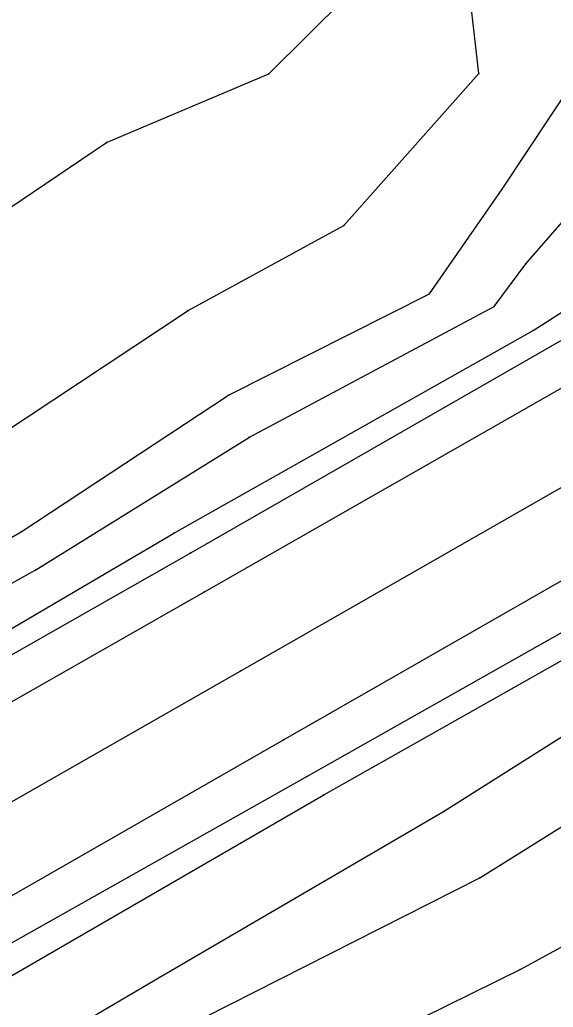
# Model space of a CAD drawing. Extents: x 1419505 to 1434054, y 1956910 to 1968644.
# Drawn here: x 1423022.6 to 1423094.9, y 1958906.3 to 1959040 of the extents above; entities that cross this region are included whole.
import ezdxf

# ---------------------------------------------------------------- set-up
doc = ezdxf.new("R2010")
doc.units = 0
for name, color, linetype in [('S_BREAKLINE', 7, 'Continuous'), ('S_EDGE_PAVEMENT', 7, 'Continuous'), ('S_GRD_PT_SYM', 7, 'Continuous'), ('S_PAVEMENT_CROWN', 7, 'Continuous'), ('S_RDW_PT_SYM', 7, 'Continuous'), ('S_SHOULDER', 7, 'Continuous')]:
    doc.layers.add(name, color=color, linetype=linetype)

msp = doc.modelspace()

# ---------------------------------------------------------------- linework, layer by layer
at = {"layer": 'S_BREAKLINE'}
for p, q in [((1423084.7974, 1959032.7634), (1423082.0782, 1959056.2559)), ((1423056.3426, 1959032.7244), (1423071.5395, 1959047.7953)), ((1423034.3291, 1959023.3928), (1423056.3426, 1959032.7244)), ((1423066.4802, 1959012.168), (1423084.7974, 1959032.7634)), ((1423087.9486, 1959017.0814), (1423098.2853, 1959032.7034)), ((1423004.5812, 1959003.3335), (1423034.3291, 1959023.3928)), ((1423078.099, 1959002.9144), (1423087.9486, 1959017.0814)), ((1423091.1608, 1959006.9957), (1423100.3844, 1959017.5674)), ((1423045.3818, 1959000.6413), (1423066.4802, 1959012.168)), ((1423086.8465, 1959001.1833), (1423091.1608, 1959006.9957)), ((1423092.1279, 1958997.9551), (1423104.8007, 1959006.0106)), ((1423050.8582, 1958989.1656), (1423078.099, 1959002.9144)), ((1423016.171, 1958981.2871), (1423045.3818, 1959000.6413)), ((1423053.6914, 1958983.5072), (1423086.8465, 1959001.1833)), ((1423043.5507, 1958970.5214), (1423092.1279, 1958997.9551)), ((1423022.7654, 1958970.6634), (1423050.8582, 1958989.1656)), ((1423024.7805, 1958965.546), (1423053.6914, 1958983.5072)), ((1422983.9009, 1958948.2079), (1423022.7654, 1958970.6634)), ((1422997.0597, 1958943.3036), (1423043.5507, 1958970.5214)), ((1422987.3671, 1958944.8277), (1423024.7805, 1958965.546)), ((1423063.781, 1958935.0261), (1423115.5304, 1958964.302)), ((1423080.0141, 1958932.7749), (1423102.1735, 1958946.8168)), ((1423084.9264, 1958923.7923), (1423110.5221, 1958939.8134)), ((1423014.7349, 1958906.6712), (1423063.781, 1958935.0261)), ((1423041.4856, 1958910.3185), (1423080.0141, 1958932.7749)), ((1423090.3838, 1958911.3985), (1423124.996, 1958930.1558)), ((1423043.8127, 1958903.008), (1423084.9264, 1958923.7923)), ((1423050.7522, 1958891.8683), (1423090.3838, 1958911.3985)), ((1422986.336, 1958877.8964), (1423041.4856, 1958910.3185))]:
    msp.add_line(p, q, dxfattribs=at)
at = {"layer": 'S_EDGE_PAVEMENT'}
for p, q in [((1423047.602, 1958962.5568), (1423099.7414, 1958992.2908)), ((1423058.3237, 1958942.5015), (1423110.5951, 1958972.4445)), ((1423000.534, 1958935.6891), (1423047.602, 1958962.5568)), ((1423010.6966, 1958915.1808), (1423058.3237, 1958942.5015))]:
    msp.add_line(p, q, dxfattribs=at)
at = {"layer": 'S_GRD_PT_SYM'}
for points in [[(1423056.3426, 1959032.7244), (1423056.3426, 1959032.7744), (1423056.3426, 1959032.7244), (1423056.2926, 1959032.7244), (1423056.3426, 1959032.7244), (1423056.3426, 1959032.6744), (1423056.3426, 1959032.7244), (1423056.3926, 1959032.7244)], [(1423084.7974, 1959032.7634), (1423084.7974, 1959032.8134), (1423084.7974, 1959032.7634), (1423084.7474, 1959032.7634), (1423084.7974, 1959032.7634), (1423084.7974, 1959032.7134), (1423084.7974, 1959032.7634), (1423084.8474, 1959032.7634)], [(1423034.3291, 1959023.3928), (1423034.3291, 1959023.4428), (1423034.3291, 1959023.3928), (1423034.2791, 1959023.3928), (1423034.3291, 1959023.3928), (1423034.3291, 1959023.3428), (1423034.3291, 1959023.3928), (1423034.3791, 1959023.3928)], [(1423087.9486, 1959017.0814), (1423087.9486, 1959017.1314), (1423087.9486, 1959017.0814), (1423087.8986, 1959017.0814), (1423087.9486, 1959017.0814), (1423087.9486, 1959017.0314), (1423087.9486, 1959017.0814), (1423087.9986, 1959017.0814)], [(1423066.4802, 1959012.168), (1423066.4802, 1959012.218), (1423066.4802, 1959012.168), (1423066.4302, 1959012.168), (1423066.4802, 1959012.168), (1423066.4802, 1959012.118), (1423066.4802, 1959012.168), (1423066.5302, 1959012.168)], [(1423091.1608, 1959006.9957), (1423091.1608, 1959007.0457), (1423091.1608, 1959006.9957), (1423091.1108, 1959006.9957), (1423091.1608, 1959006.9957), (1423091.1608, 1959006.9457), (1423091.1608, 1959006.9957), (1423091.2108, 1959006.9957)], [(1423078.099, 1959002.9144), (1423078.099, 1959002.9644), (1423078.099, 1959002.9144), (1423078.049, 1959002.9144), (1423078.099, 1959002.9144), (1423078.099, 1959002.8644), (1423078.099, 1959002.9144), (1423078.149, 1959002.9144)], [(1423045.3818, 1959000.6413), (1423045.3818, 1959000.6913), (1423045.3818, 1959000.6413), (1423045.3318, 1959000.6413), (1423045.3818, 1959000.6413), (1423045.3818, 1959000.5913), (1423045.3818, 1959000.6413), (1423045.4318, 1959000.6413)], [(1423086.8465, 1959001.1833), (1423086.8465, 1959001.2333), (1423086.8465, 1959001.1833), (1423086.7965, 1959001.1833), (1423086.8465, 1959001.1833), (1423086.8465, 1959001.1333), (1423086.8465, 1959001.1833), (1423086.8965, 1959001.1833)], [(1423092.1279, 1958997.9551), (1423092.1279, 1958998.0051), (1423092.1279, 1958997.9551), (1423092.0779, 1958997.9551), (1423092.1279, 1958997.9551), (1423092.1279, 1958997.9051), (1423092.1279, 1958997.9551), (1423092.1779, 1958997.9551)], [(1423050.8582, 1958989.1656), (1423050.8582, 1958989.2156), (1423050.8582, 1958989.1656), (1423050.8082, 1958989.1656), (1423050.8582, 1958989.1656), (1423050.8582, 1958989.1156), (1423050.8582, 1958989.1656), (1423050.9082, 1958989.1656)], [(1423053.6914, 1958983.5072), (1423053.6914, 1958983.5572), (1423053.6914, 1958983.5072), (1423053.6414, 1958983.5072), (1423053.6914, 1958983.5072), (1423053.6914, 1958983.4572), (1423053.6914, 1958983.5072), (1423053.7414, 1958983.5072)], [(1423022.7654, 1958970.6634), (1423022.7654, 1958970.7134), (1423022.7654, 1958970.6634), (1423022.7154, 1958970.6634), (1423022.7654, 1958970.6634), (1423022.7654, 1958970.6134), (1423022.7654, 1958970.6634), (1423022.8154, 1958970.6634)], [(1423043.5507, 1958970.5214), (1423043.5507, 1958970.5714), (1423043.5507, 1958970.5214), (1423043.5007, 1958970.5214), (1423043.5507, 1958970.5214), (1423043.5507, 1958970.4714), (1423043.5507, 1958970.5214), (1423043.6007, 1958970.5214)], [(1423024.7805, 1958965.546), (1423024.7805, 1958965.596), (1423024.7805, 1958965.546), (1423024.7305, 1958965.546), (1423024.7805, 1958965.546), (1423024.7805, 1958965.496), (1423024.7805, 1958965.546), (1423024.8305, 1958965.546)], [(1423063.781, 1958935.0261), (1423063.781, 1958935.0761), (1423063.781, 1958935.0261), (1423063.731, 1958935.0261), (1423063.781, 1958935.0261), (1423063.781, 1958934.9761), (1423063.781, 1958935.0261), (1423063.831, 1958935.0261)], [(1423080.0141, 1958932.7749), (1423080.0141, 1958932.8249), (1423080.0141, 1958932.7749), (1423079.9641, 1958932.7749), (1423080.0141, 1958932.7749), (1423080.0141, 1958932.7249), (1423080.0141, 1958932.7749), (1423080.0641, 1958932.7749)], [(1423084.9264, 1958923.7923), (1423084.9264, 1958923.8423), (1423084.9264, 1958923.7923), (1423084.8764, 1958923.7923), (1423084.9264, 1958923.7923), (1423084.9264, 1958923.7423), (1423084.9264, 1958923.7923), (1423084.9764, 1958923.7923)], [(1423090.3838, 1958911.3985), (1423090.3838, 1958911.4485), (1423090.3838, 1958911.3985), (1423090.3338, 1958911.3985), (1423090.3838, 1958911.3985), (1423090.3838, 1958911.3485), (1423090.3838, 1958911.3985), (1423090.4338, 1958911.3985)], [(1423041.4856, 1958910.3185), (1423041.4856, 1958910.3685), (1423041.4856, 1958910.3185), (1423041.4356, 1958910.3185), (1423041.4856, 1958910.3185), (1423041.4856, 1958910.2685), (1423041.4856, 1958910.3185), (1423041.5356, 1958910.3185)]]:
    msp.add_lwpolyline(points, dxfattribs=at)
at = {"layer": 'S_PAVEMENT_CROWN'}
for p, q in [((1423052.5453, 1958951.8302), (1423105.1427, 1958981.9321)), ((1423006.0693, 1958925.2984), (1423052.5453, 1958951.8302))]:
    msp.add_line(p, q, dxfattribs=at)
at = {"layer": 'S_RDW_PT_SYM'}
for points in [[(1423045.7429, 1958967.8362), (1423045.7429, 1958967.8862), (1423045.7429, 1958967.8362), (1423045.6929, 1958967.8362), (1423045.7429, 1958967.8362), (1423045.7429, 1958967.7862), (1423045.7429, 1958967.8362), (1423045.7929, 1958967.8362)], [(1423047.602, 1958962.5568), (1423047.602, 1958962.6068), (1423047.602, 1958962.5568), (1423047.552, 1958962.5568), (1423047.602, 1958962.5568), (1423047.602, 1958962.5068), (1423047.602, 1958962.5568), (1423047.652, 1958962.5568)], [(1423052.5453, 1958951.8302), (1423052.5453, 1958951.8802), (1423052.5453, 1958951.8302), (1423052.4953, 1958951.8302), (1423052.5453, 1958951.8302), (1423052.5453, 1958951.7802), (1423052.5453, 1958951.8302), (1423052.5953, 1958951.8302)], [(1423058.3237, 1958942.5015), (1423058.3237, 1958942.5515), (1423058.3237, 1958942.5015), (1423058.2737, 1958942.5015), (1423058.3237, 1958942.5015), (1423058.3237, 1958942.4515), (1423058.3237, 1958942.5015), (1423058.3737, 1958942.5015)], [(1423061.4729, 1958937.5392), (1423061.4729, 1958937.5892), (1423061.4729, 1958937.5392), (1423061.4229, 1958937.5392), (1423061.4729, 1958937.5392), (1423061.4729, 1958937.4892), (1423061.4729, 1958937.5392), (1423061.5229, 1958937.5392)]]:
    msp.add_lwpolyline(points, dxfattribs=at)
at = {"layer": 'S_SHOULDER'}
for p, q in [((1423045.7429, 1958967.8362), (1423097.6392, 1958997.6061)), ((1422997.9278, 1958940.5844), (1423045.7429, 1958967.8362)), ((1423061.4729, 1958937.5392), (1423113.6603, 1958967.0231)), ((1423012.7287, 1958910.0575), (1423061.4729, 1958937.5392))]:
    msp.add_line(p, q, dxfattribs=at)

doc.saveas('drawing.dxf')
